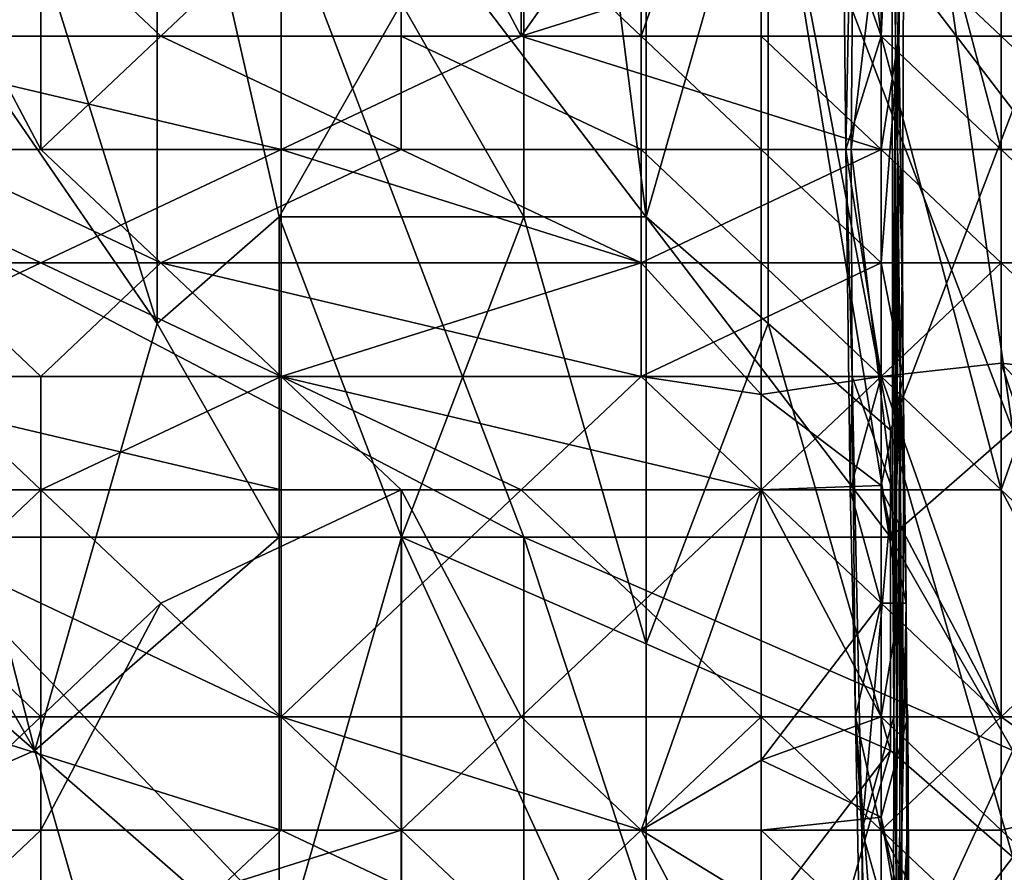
# Model space of a CAD drawing. Extents: x -161 to 11, y -10 to 160.
# Tile 394 of 499: x 0.9523 to 0.9884, y -0.246 to -0.2148. Entities that reach past the tile are written whole.
import ezdxf

# ---------------------------------------------------------------- set-up
doc = ezdxf.new("R2010")
doc.units = 0
doc.header["$MEASUREMENT"] = 0
doc.layers.get('0').update_dxf_attribs({"linetype": 'CONTINUOUS'})

msp = doc.modelspace()

# ---------------------------------------------------------------- linework, layer by layer
for points in [[(0.943955, -0.182995, 0.39275), (0.957368, -0.225963, 0.389607), (0.957368, -0.202526, 0.38997)], [(0.943955, -0.206432, 0.392347), (0.957368, -0.225963, 0.389607), (0.943955, -0.182995, 0.39275)], [(0.96631, -0.214245, 0.38776), (0.970781, -0.222057, 0.386493), (0.970781, -0.186901, 0.386715)], [(0.970781, -0.186901, 0.386715), (0.970781, -0.222057, 0.386493), (0.975252, -0.222057, 0.385211)], [(0.975252, -0.222057, 0.385211), (0.975252, -0.190807, 0.385365), (0.970781, -0.186901, 0.386715)], [(0.975252, -0.190807, 0.385365), (0.975252, -0.222057, 0.385211), (0.979723, -0.206432, 0.383728)], [(0.948426, -0.222057, 0.265119), (0.939484, -0.194713, 0.265103), (0.957368, -0.19862, 0.264936)], [(0.97946, -0.202999, 0.222954), (0.98385, -0.215449, 0.224571), (0.98385, -0.194699, 0.224259)], [(0.984644, -0.198849, 0.225563), (0.98385, -0.194699, 0.224259), (0.98385, -0.215449, 0.224571)], [(0.970781, -0.233776, 0.26489), (0.948426, -0.222057, 0.265119), (0.957368, -0.19862, 0.264936)], [(0.984194, -0.233776, 0.264803), (0.957368, -0.19862, 0.264936), (0.979723, -0.206432, 0.264756)], [(0.984194, -0.233776, 0.264803), (0.970781, -0.233776, 0.26489), (0.957368, -0.19862, 0.264936)], [(0.984194, -0.19862, 0.264764), (0.988665, -0.22987, 0.264843), (0.979723, -0.206432, 0.264756)], [(0.988665, -0.22987, 0.264843), (0.984194, -0.19862, 0.264764), (0.993136, -0.202526, 0.264906)], [(0.961902, -0.198849, 0.215845), (0.961902, -0.215449, 0.215916), (0.944343, -0.215449, 0.215852)], [(0.961902, -0.198849, 0.215845), (0.944343, -0.215449, 0.215852), (0.944343, -0.198849, 0.215787)], [(0.970681, -0.202999, 0.215882), (0.970681, -0.215449, 0.215933), (0.961902, -0.198849, 0.215845)], [(0.961902, -0.215449, 0.215916), (0.961902, -0.198849, 0.215845), (0.970681, -0.215449, 0.215933)], [(0.984644, -0.198849, 0.225563), (0.98385, -0.215449, 0.224571), (0.984498, -0.215449, 0.225563)], [(0.9845, -0.207149, 0.240592), (0.984719, -0.198849, 0.22932), (0.984442, -0.219599, 0.244349)], [(0.984632, -0.223749, 0.22932), (0.984442, -0.219599, 0.244349), (0.984719, -0.198849, 0.22932)], [(0.984719, -0.198849, 0.22932), (0.984644, -0.198849, 0.225563), (0.984498, -0.215449, 0.225563)], [(0.984498, -0.215449, 0.225563), (0.984632, -0.223749, 0.22932), (0.984719, -0.198849, 0.22932)], [(0.957368, -0.202526, 0.38997), (0.961839, -0.222057, 0.388732), (0.96631, -0.214245, 0.38776)], [(0.957368, -0.202526, 0.38997), (0.957368, -0.225963, 0.389607), (0.961839, -0.222057, 0.388732)], [(0.988665, -0.218151, 0.379714), (0.988665, -0.202526, 0.379732), (0.979723, -0.206432, 0.383728)], [(0.975071, -0.215449, 0.223245), (0.975071, -0.202999, 0.223152), (0.966291, -0.207149, 0.223343)], [(0.98385, -0.211299, 0.21592), (0.970681, -0.215449, 0.215933), (0.97946, -0.202999, 0.215802)], [(0.970681, -0.202999, 0.215882), (0.97946, -0.202999, 0.215802), (0.970681, -0.215449, 0.215933)], [(0.97946, -0.202999, 0.222954), (0.975071, -0.202999, 0.223152), (0.975071, -0.215449, 0.223245)], [(0.975071, -0.215449, 0.223245), (0.97946, -0.215449, 0.22304), (0.97946, -0.202999, 0.222954)], [(0.97946, -0.202999, 0.222954), (0.97946, -0.215449, 0.22304), (0.98385, -0.215449, 0.224571)], [(0.98385, -0.202999, 0.268545), (0.982382, -0.202999, 0.266891), (0.98385, -0.215449, 0.26842)], [(0.982382, -0.202999, 0.266891), (0.982558, -0.219599, 0.266891), (0.98385, -0.215449, 0.26842)], [(0.982382, -0.202999, 0.266891), (0.982889, -0.202999, 0.263134), (0.982558, -0.219599, 0.266891)], [(0.982889, -0.202999, 0.263134), (0.982757, -0.219599, 0.263134), (0.982558, -0.219599, 0.266891)], [(0.982889, -0.202999, 0.263134), (0.984255, -0.207149, 0.259377), (0.982757, -0.219599, 0.263134)], [(0.98824, -0.207149, 0.269992), (0.98385, -0.202999, 0.268545), (0.98824, -0.219599, 0.270068)], [(0.98385, -0.202999, 0.268545), (0.98385, -0.215449, 0.26842), (0.98824, -0.219599, 0.270068)], [(0.984372, -0.215449, 0.25562), (0.984255, -0.207149, 0.259377), (0.984389, -0.202999, 0.25562)], [(0.984389, -0.202999, 0.25562), (0.9845, -0.207149, 0.240592), (0.984372, -0.215449, 0.25562)], [(0.939484, -0.218151, 0.392664), (0.952897, -0.241588, 0.390092), (0.943955, -0.206432, 0.392347)], [(0.943955, -0.206432, 0.392347), (0.952897, -0.241588, 0.390092), (0.957368, -0.225963, 0.389607)], [(0.975252, -0.222057, 0.385211), (0.979723, -0.225963, 0.383635), (0.979723, -0.206432, 0.383728)], [(0.988665, -0.22987, 0.264843), (0.984194, -0.233776, 0.264803), (0.979723, -0.206432, 0.264756)], [(0.979723, -0.206432, 0.383728), (0.984194, -0.22987, 0.381875), (0.988665, -0.218151, 0.379714)], [(0.979723, -0.206432, 0.383728), (0.979723, -0.225963, 0.383635), (0.984194, -0.22987, 0.381875)], [(0.957512, -0.215449, 0.22326), (0.966291, -0.207149, 0.223343), (0.953122, -0.211299, 0.223202)], [(0.966291, -0.215449, 0.22333), (0.966291, -0.207149, 0.223343), (0.957512, -0.215449, 0.22326)], [(0.975071, -0.215449, 0.223245), (0.966291, -0.207149, 0.223343), (0.966291, -0.215449, 0.22333)], [(0.984255, -0.207149, 0.259377), (0.984261, -0.23205, 0.259377), (0.982757, -0.219599, 0.263134)], [(0.984372, -0.215449, 0.25562), (0.984261, -0.23205, 0.259377), (0.984255, -0.207149, 0.259377)], [(0.984442, -0.219599, 0.244349), (0.984372, -0.215449, 0.25562), (0.9845, -0.207149, 0.240592)], [(0.992629, -0.219599, 0.26793), (0.992629, -0.207149, 0.267889), (0.98824, -0.207149, 0.269992)], [(0.98824, -0.207149, 0.269992), (0.98824, -0.219599, 0.270068), (0.992629, -0.219599, 0.26793)], [(0.953122, -0.211299, 0.223202), (0.948733, -0.211299, 0.223258), (0.953122, -0.219599, 0.223104)], [(0.948733, -0.211299, 0.223258), (0.948733, -0.219599, 0.223164), (0.953122, -0.219599, 0.223104)], [(0.957512, -0.215449, 0.22326), (0.953122, -0.211299, 0.223202), (0.953122, -0.219599, 0.223104)], [(0.970681, -0.215449, 0.215933), (0.98385, -0.211299, 0.21592), (0.98385, -0.215449, 0.215881)], [(0.98824, -0.215449, 0.216121), (0.98385, -0.211299, 0.21592), (0.98824, -0.211299, 0.216151)], [(0.98385, -0.215449, 0.215881), (0.98385, -0.211299, 0.21592), (0.98824, -0.215449, 0.216121)], [(0.992629, -0.215449, 0.217919), (0.98824, -0.211299, 0.216151), (0.994144, -0.211299, 0.221806)], [(0.98824, -0.215449, 0.216121), (0.98824, -0.211299, 0.216151), (0.992629, -0.215449, 0.217919)], [(0.96631, -0.214245, 0.38776), (0.961839, -0.222057, 0.388732), (0.970781, -0.222057, 0.386493)], [(0.944343, -0.215449, 0.215852), (0.961902, -0.215449, 0.215916), (0.961902, -0.219599, 0.215816)], [(0.961902, -0.219599, 0.215816), (0.944343, -0.219599, 0.215754), (0.944343, -0.215449, 0.215852)], [(0.966291, -0.219599, 0.223207), (0.957512, -0.215449, 0.22326), (0.953122, -0.219599, 0.223104)], [(0.957512, -0.215449, 0.22326), (0.966291, -0.219599, 0.223207), (0.966291, -0.215449, 0.22333)], [(0.970681, -0.215449, 0.215933), (0.98385, -0.219599, 0.215655), (0.961902, -0.219599, 0.215816)], [(0.970681, -0.215449, 0.215933), (0.961902, -0.219599, 0.215816), (0.961902, -0.215449, 0.215916)], [(0.975071, -0.219599, 0.223117), (0.966291, -0.215449, 0.22333), (0.966291, -0.219599, 0.223207)], [(0.975071, -0.219599, 0.223117), (0.975071, -0.215449, 0.223245), (0.966291, -0.215449, 0.22333)], [(0.98385, -0.215449, 0.215881), (0.98385, -0.219599, 0.215655), (0.970681, -0.215449, 0.215933)], [(0.97946, -0.215449, 0.22304), (0.975071, -0.215449, 0.223245), (0.97946, -0.219599, 0.222938)], [(0.975071, -0.219599, 0.223117), (0.97946, -0.219599, 0.222938), (0.975071, -0.215449, 0.223245)], [(0.98385, -0.219599, 0.224514), (0.98385, -0.215449, 0.224571), (0.97946, -0.215449, 0.22304)], [(0.98385, -0.219599, 0.224514), (0.97946, -0.215449, 0.22304), (0.97946, -0.219599, 0.222938)], [(0.98385, -0.215449, 0.26842), (0.982558, -0.219599, 0.266891), (0.98385, -0.227899, 0.2683)], [(0.984498, -0.215449, 0.225563), (0.98385, -0.215449, 0.224571), (0.98385, -0.219599, 0.224514)], [(0.98824, -0.215449, 0.216121), (0.98824, -0.219599, 0.215824), (0.98385, -0.215449, 0.215881)], [(0.98824, -0.219599, 0.215824), (0.98385, -0.219599, 0.215655), (0.98385, -0.215449, 0.215881)], [(0.98385, -0.223749, 0.224234), (0.98465, -0.227899, 0.225563), (0.984498, -0.215449, 0.225563)], [(0.98385, -0.219599, 0.224514), (0.98385, -0.223749, 0.224234), (0.984498, -0.215449, 0.225563)], [(0.98824, -0.23205, 0.270145), (0.98824, -0.219599, 0.270068), (0.98385, -0.215449, 0.26842)], [(0.98385, -0.215449, 0.26842), (0.98385, -0.227899, 0.2683), (0.98824, -0.23205, 0.270145)], [(0.984372, -0.215449, 0.25562), (0.984355, -0.23205, 0.25562), (0.984261, -0.23205, 0.259377)], [(0.984372, -0.215449, 0.25562), (0.984442, -0.219599, 0.244349), (0.984355, -0.23205, 0.25562)], [(0.98465, -0.227899, 0.225563), (0.984632, -0.223749, 0.22932), (0.984498, -0.215449, 0.225563)], [(0.98824, -0.215449, 0.216121), (0.992629, -0.215449, 0.217919), (0.992629, -0.219599, 0.217678)], [(0.98824, -0.219599, 0.215824), (0.98824, -0.215449, 0.216121), (0.992629, -0.219599, 0.217678)], [(0.939484, -0.218151, 0.392664), (0.943955, -0.233776, 0.39164), (0.952897, -0.241588, 0.390092)], [(0.988665, -0.218151, 0.379714), (0.984194, -0.22987, 0.381875), (0.988665, -0.245495, 0.379801)], [(0.953122, -0.223749, 0.215289), (0.944343, -0.223749, 0.215371), (0.944343, -0.219599, 0.215754)], [(0.944343, -0.219599, 0.215754), (0.961902, -0.219599, 0.215816), (0.953122, -0.223749, 0.215289)], [(0.957512, -0.223749, 0.222795), (0.953122, -0.219599, 0.223104), (0.948733, -0.219599, 0.223164)], [(0.957512, -0.223749, 0.222795), (0.948733, -0.219599, 0.223164), (0.948733, -0.223749, 0.222944)], [(0.953122, -0.219599, 0.223104), (0.957512, -0.223749, 0.222795), (0.966291, -0.219599, 0.223207)], [(0.961902, -0.219599, 0.215816), (0.961902, -0.223749, 0.21532), (0.953122, -0.223749, 0.215289)], [(0.957512, -0.223749, 0.222795), (0.975071, -0.223749, 0.222742), (0.966291, -0.219599, 0.223207)], [(0.961902, -0.219599, 0.215816), (0.98385, -0.219599, 0.215655), (0.975071, -0.223749, 0.215246)], [(0.975071, -0.223749, 0.215246), (0.961902, -0.223749, 0.21532), (0.961902, -0.219599, 0.215816)], [(0.966291, -0.219599, 0.223207), (0.975071, -0.223749, 0.222742), (0.975071, -0.219599, 0.223117)], [(0.98385, -0.219599, 0.215655), (0.98385, -0.223749, 0.215074), (0.975071, -0.223749, 0.215246)], [(0.975071, -0.219599, 0.223117), (0.97946, -0.223749, 0.222586), (0.97946, -0.219599, 0.222938)], [(0.97946, -0.223749, 0.222586), (0.975071, -0.219599, 0.223117), (0.975071, -0.223749, 0.222742)], [(0.98385, -0.223749, 0.224234), (0.98385, -0.219599, 0.224514), (0.97946, -0.219599, 0.222938)], [(0.98385, -0.223749, 0.224234), (0.97946, -0.219599, 0.222938), (0.97946, -0.223749, 0.222586)], [(0.982789, -0.227899, 0.263134), (0.982558, -0.219599, 0.266891), (0.982757, -0.219599, 0.263134)], [(0.98385, -0.227899, 0.2683), (0.982558, -0.219599, 0.266891), (0.982714, -0.23205, 0.266891)], [(0.982558, -0.219599, 0.266891), (0.982789, -0.227899, 0.263134), (0.982714, -0.23205, 0.266891)], [(0.984261, -0.23205, 0.259377), (0.982789, -0.227899, 0.263134), (0.982757, -0.219599, 0.263134)], [(0.98824, -0.219599, 0.215824), (0.98824, -0.223749, 0.215197), (0.98385, -0.219599, 0.215655)], [(0.98824, -0.223749, 0.215197), (0.98385, -0.223749, 0.215074), (0.98385, -0.219599, 0.215655)], [(0.984355, -0.23205, 0.25562), (0.984442, -0.219599, 0.244349), (0.98434, -0.23205, 0.251863)], [(0.98434, -0.23205, 0.251863), (0.984442, -0.219599, 0.244349), (0.984474, -0.223749, 0.244349)], [(0.984474, -0.223749, 0.244349), (0.984442, -0.219599, 0.244349), (0.984549, -0.227899, 0.236834)], [(0.984442, -0.219599, 0.244349), (0.984632, -0.223749, 0.22932), (0.984549, -0.227899, 0.236834)], [(0.98824, -0.219599, 0.215824), (0.992629, -0.219599, 0.217678), (0.992629, -0.223749, 0.217094)], [(0.98824, -0.223749, 0.215197), (0.98824, -0.219599, 0.215824), (0.992629, -0.223749, 0.217094)], [(0.98824, -0.23205, 0.270145), (0.992629, -0.219599, 0.26793), (0.98824, -0.219599, 0.270068)], [(0.98824, -0.23205, 0.270145), (0.992629, -0.2362, 0.267985), (0.992629, -0.219599, 0.26793)], [(0.948426, -0.233776, 0.265174), (0.948426, -0.222057, 0.265119), (0.970781, -0.233776, 0.26489)], [(0.961839, -0.222057, 0.388732), (0.957368, -0.225963, 0.389607), (0.961839, -0.233776, 0.388626)], [(0.96631, -0.233776, 0.387576), (0.970781, -0.222057, 0.386493), (0.961839, -0.222057, 0.388732)], [(0.961839, -0.233776, 0.388626), (0.96631, -0.233776, 0.387576), (0.961839, -0.222057, 0.388732)], [(0.970781, -0.222057, 0.386493), (0.96631, -0.233776, 0.387576), (0.975252, -0.237682, 0.385121)], [(0.975252, -0.237682, 0.385121), (0.975252, -0.222057, 0.385211), (0.970781, -0.222057, 0.386493)], [(0.979723, -0.225963, 0.383635), (0.975252, -0.222057, 0.385211), (0.975252, -0.237682, 0.385121)], [(0.953122, -0.223749, 0.215289), (0.961902, -0.227899, 0.214472), (0.944343, -0.227899, 0.214634)], [(0.953122, -0.223749, 0.215289), (0.944343, -0.227899, 0.214634), (0.944343, -0.223749, 0.215371)], [(0.948733, -0.223749, 0.222944), (0.953122, -0.227899, 0.222281), (0.957512, -0.223749, 0.222795)], [(0.948733, -0.223749, 0.222944), (0.948733, -0.227899, 0.222468), (0.953122, -0.227899, 0.222281)], [(0.953122, -0.227899, 0.222281), (0.961902, -0.227899, 0.222181), (0.957512, -0.223749, 0.222795)], [(0.961902, -0.223749, 0.21532), (0.961902, -0.227899, 0.214472), (0.953122, -0.223749, 0.215289)], [(0.975071, -0.227899, 0.222085), (0.975071, -0.223749, 0.222742), (0.957512, -0.223749, 0.222795)], [(0.957512, -0.223749, 0.222795), (0.961902, -0.227899, 0.222181), (0.975071, -0.227899, 0.222085)], [(0.961902, -0.227899, 0.214472), (0.961902, -0.223749, 0.21532), (0.975071, -0.223749, 0.215246)], [(0.975071, -0.223749, 0.215246), (0.975071, -0.227897, 0.214292), (0.961902, -0.227899, 0.214472)], [(0.98385, -0.223749, 0.215074), (0.98385, -0.227899, 0.214145), (0.975071, -0.227897, 0.214292)], [(0.975071, -0.223749, 0.222742), (0.97946, -0.228561, 0.221806), (0.97946, -0.223749, 0.222586)], [(0.97946, -0.228561, 0.221806), (0.975071, -0.223749, 0.222742), (0.975071, -0.227899, 0.222085)], [(0.975071, -0.227897, 0.214292), (0.975071, -0.223749, 0.215246), (0.98385, -0.223749, 0.215074)], [(0.98385, -0.227899, 0.223563), (0.98385, -0.223749, 0.224234), (0.97946, -0.223749, 0.222586)], [(0.98385, -0.227899, 0.223563), (0.97946, -0.223749, 0.222586), (0.97946, -0.228561, 0.221806)], [(0.98385, -0.223749, 0.224234), (0.98385, -0.227899, 0.223563), (0.98465, -0.227899, 0.225563)], [(0.98385, -0.227899, 0.214145), (0.98385, -0.223749, 0.215074), (0.98824, -0.223749, 0.215197)], [(0.98824, -0.223749, 0.215197), (0.98824, -0.227412, 0.214292), (0.98385, -0.227899, 0.214145)], [(0.984474, -0.223749, 0.244349), (0.984413, -0.23205, 0.248106), (0.98434, -0.23205, 0.251863)], [(0.984474, -0.223749, 0.244349), (0.984549, -0.227899, 0.236834), (0.984413, -0.23205, 0.248106)], [(0.984549, -0.227899, 0.236834), (0.984632, -0.223749, 0.22932), (0.984667, -0.23205, 0.233077)], [(0.98465, -0.227899, 0.225563), (0.984667, -0.23205, 0.233077), (0.984632, -0.223749, 0.22932)], [(0.98824, -0.227412, 0.214292), (0.98824, -0.223749, 0.215197), (0.992629, -0.227899, 0.216116)], [(0.98824, -0.223749, 0.215197), (0.992629, -0.223749, 0.217094), (0.992629, -0.227899, 0.216116)], [(0.952897, -0.241588, 0.390092), (0.961839, -0.233776, 0.388626), (0.957368, -0.225963, 0.389607)], [(0.975252, -0.237682, 0.385121), (0.984194, -0.241588, 0.381881), (0.979723, -0.225963, 0.383635)], [(0.984194, -0.241588, 0.381881), (0.984194, -0.22987, 0.381875), (0.979723, -0.225963, 0.383635)], [(0.98824, -0.227412, 0.214292), (0.98824, -0.23205, 0.212976), (0.98385, -0.227899, 0.214145)], [(0.992629, -0.23205, 0.214559), (0.98824, -0.227412, 0.214292), (0.992629, -0.227899, 0.216116)], [(0.992629, -0.24035, 0.211898), (0.98824, -0.23205, 0.212976), (0.98824, -0.227412, 0.214292)], [(0.98824, -0.227412, 0.214292), (0.992629, -0.23205, 0.214559), (0.992629, -0.24035, 0.211898)], [(0.961902, -0.227899, 0.214472), (0.961902, -0.23205, 0.213455), (0.944343, -0.227899, 0.214634)], [(0.944343, -0.23205, 0.21369), (0.944343, -0.227899, 0.214634), (0.961902, -0.23205, 0.213455)], [(0.948733, -0.227899, 0.222468), (0.953122, -0.23205, 0.221419), (0.953122, -0.227899, 0.222281)], [(0.953122, -0.23205, 0.221419), (0.948733, -0.227899, 0.222468), (0.948733, -0.23205, 0.221655)], [(0.966291, -0.23205, 0.221285), (0.961902, -0.227899, 0.222181), (0.953122, -0.23205, 0.221419)], [(0.961902, -0.227899, 0.222181), (0.953122, -0.227899, 0.222281), (0.953122, -0.23205, 0.221419)], [(0.961902, -0.227899, 0.214472), (0.975071, -0.227897, 0.214292), (0.970681, -0.23205, 0.213282)], [(0.961902, -0.227899, 0.222181), (0.97946, -0.23205, 0.220983), (0.975071, -0.227899, 0.222085)], [(0.966291, -0.23205, 0.221285), (0.97946, -0.23205, 0.220983), (0.961902, -0.227899, 0.222181)], [(0.970681, -0.23205, 0.213282), (0.961902, -0.23205, 0.213455), (0.961902, -0.227899, 0.214472)], [(0.975071, -0.227897, 0.214292), (0.97946, -0.23205, 0.213086), (0.970681, -0.23205, 0.213282)], [(0.98385, -0.227899, 0.214145), (0.97946, -0.23205, 0.213086), (0.975071, -0.227897, 0.214292)], [(0.97946, -0.23205, 0.220983), (0.97946, -0.228561, 0.221806), (0.975071, -0.227899, 0.222085)], [(0.98385, -0.231886, 0.221806), (0.98385, -0.227899, 0.223563), (0.97946, -0.228561, 0.221806)], [(0.98385, -0.227899, 0.214145), (0.98385, -0.23205, 0.212969), (0.97946, -0.23205, 0.213086)], [(0.98385, -0.2362, 0.26812), (0.98385, -0.227899, 0.2683), (0.982714, -0.23205, 0.266891)], [(0.982714, -0.23205, 0.266891), (0.982789, -0.227899, 0.263134), (0.982911, -0.24035, 0.266891)], [(0.982911, -0.24035, 0.266891), (0.982789, -0.227899, 0.263134), (0.98314, -0.2445, 0.263134)], [(0.982789, -0.227899, 0.263134), (0.984261, -0.23205, 0.259377), (0.98314, -0.2445, 0.263134)], [(0.98465, -0.227899, 0.225563), (0.98385, -0.231886, 0.221806), (0.984763, -0.2362, 0.225563)], [(0.98465, -0.227899, 0.225563), (0.98385, -0.227899, 0.223563), (0.98385, -0.231886, 0.221806)], [(0.98824, -0.23205, 0.212976), (0.98385, -0.23205, 0.212969), (0.98385, -0.227899, 0.214145)], [(0.98824, -0.24035, 0.270074), (0.98824, -0.23205, 0.270145), (0.98385, -0.227899, 0.2683)], [(0.98385, -0.2362, 0.26812), (0.98824, -0.24035, 0.270074), (0.98385, -0.227899, 0.2683)], [(0.984413, -0.23205, 0.248106), (0.984549, -0.227899, 0.236834), (0.984414, -0.2445, 0.251863)], [(0.984535, -0.2445, 0.244349), (0.984414, -0.2445, 0.251863), (0.984549, -0.227899, 0.236834)], [(0.984549, -0.227899, 0.236834), (0.984604, -0.2445, 0.240592), (0.984535, -0.2445, 0.244349)], [(0.984549, -0.227899, 0.236834), (0.984667, -0.23205, 0.233077), (0.984604, -0.2445, 0.240592)], [(0.984667, -0.23205, 0.233077), (0.98465, -0.227899, 0.225563), (0.984763, -0.2362, 0.225563)], [(0.98385, -0.231886, 0.221806), (0.97946, -0.228561, 0.221806), (0.97946, -0.23205, 0.220983)], [(0.988665, -0.241588, 0.264869), (0.984194, -0.233776, 0.264803), (0.988665, -0.22987, 0.264843)], [(0.984194, -0.22987, 0.381875), (0.984194, -0.241588, 0.381881), (0.988665, -0.245495, 0.379801)], [(0.97946, -0.23205, 0.220983), (0.98385, -0.2362, 0.220907), (0.98385, -0.231886, 0.221806)], [(0.984763, -0.2362, 0.225563), (0.98385, -0.231886, 0.221806), (0.984528, -0.2362, 0.221806)], [(0.98385, -0.231886, 0.221806), (0.98385, -0.2362, 0.220907), (0.984528, -0.2362, 0.221806)], [(0.961902, -0.23205, 0.213455), (0.961902, -0.24035, 0.211048), (0.944343, -0.23205, 0.21369)], [(0.961902, -0.24035, 0.211048), (0.948733, -0.24035, 0.211135), (0.944343, -0.23205, 0.21369)], [(0.948733, -0.23205, 0.221655), (0.948733, -0.2362, 0.220698), (0.953122, -0.23205, 0.221419)], [(0.953122, -0.23205, 0.221419), (0.948733, -0.2362, 0.220698), (0.953122, -0.24035, 0.219127)], [(0.957512, -0.2362, 0.220295), (0.966291, -0.23205, 0.221285), (0.953122, -0.23205, 0.221419)], [(0.953122, -0.23205, 0.221419), (0.953122, -0.24035, 0.219127), (0.957512, -0.2362, 0.220295)], [(0.966291, -0.2445, 0.217881), (0.966291, -0.23205, 0.221285), (0.957512, -0.2362, 0.220295)], [(0.970681, -0.23205, 0.213282), (0.97946, -0.24035, 0.210471), (0.961902, -0.24035, 0.211048)], [(0.961902, -0.24035, 0.211048), (0.961902, -0.23205, 0.213455), (0.970681, -0.23205, 0.213282)], [(0.97946, -0.23205, 0.220983), (0.966291, -0.23205, 0.221285), (0.970681, -0.24035, 0.218897)], [(0.966291, -0.23205, 0.221285), (0.966291, -0.2445, 0.217881), (0.970681, -0.24035, 0.218897)], [(0.97946, -0.23205, 0.213086), (0.97946, -0.24035, 0.210471), (0.970681, -0.23205, 0.213282)], [(0.970681, -0.24035, 0.218897), (0.975071, -0.2445, 0.217533), (0.97946, -0.23205, 0.220983)], [(0.97946, -0.23205, 0.220983), (0.975071, -0.2445, 0.217533), (0.97946, -0.241936, 0.218049)], [(0.97946, -0.23205, 0.220983), (0.97946, -0.241936, 0.218049), (0.98385, -0.2362, 0.220907)], [(0.98385, -0.23205, 0.212969), (0.98385, -0.24035, 0.21031), (0.97946, -0.23205, 0.213086)], [(0.98385, -0.24035, 0.21031), (0.97946, -0.24035, 0.210471), (0.97946, -0.23205, 0.213086)], [(0.98385, -0.2362, 0.26812), (0.982714, -0.23205, 0.266891), (0.982911, -0.24035, 0.266891)], [(0.98314, -0.2445, 0.263134), (0.984261, -0.23205, 0.259377), (0.984317, -0.24035, 0.259377)], [(0.98824, -0.24035, 0.210294), (0.98385, -0.23205, 0.212969), (0.98824, -0.23205, 0.212976)], [(0.98824, -0.24035, 0.210294), (0.98385, -0.24035, 0.21031), (0.98385, -0.23205, 0.212969)], [(0.984317, -0.24035, 0.259377), (0.984261, -0.23205, 0.259377), (0.984355, -0.23205, 0.25562)], [(0.98434, -0.23205, 0.251863), (0.984317, -0.24035, 0.259377), (0.984355, -0.23205, 0.25562)], [(0.98434, -0.23205, 0.251863), (0.984413, -0.23205, 0.248106), (0.984317, -0.24035, 0.259377)], [(0.984414, -0.2445, 0.251863), (0.984317, -0.24035, 0.259377), (0.984413, -0.23205, 0.248106)], [(0.984667, -0.23205, 0.233077), (0.984763, -0.2362, 0.225563), (0.984604, -0.2445, 0.240592)], [(0.992629, -0.2362, 0.267985), (0.98824, -0.23205, 0.270145), (0.98824, -0.24035, 0.270074)], [(0.992629, -0.24035, 0.211898), (0.98824, -0.24035, 0.210294), (0.98824, -0.23205, 0.212976)], [(0.943955, -0.245495, 0.391238), (0.952897, -0.241588, 0.390092), (0.943955, -0.233776, 0.39164)], [(0.948426, -0.233776, 0.265174), (0.970781, -0.233776, 0.26489), (0.970781, -0.257213, 0.264927)], [(0.970781, -0.257213, 0.264927), (0.948426, -0.253307, 0.265233), (0.948426, -0.233776, 0.265174)], [(0.961839, -0.233776, 0.388626), (0.952897, -0.241588, 0.390092), (0.961839, -0.249401, 0.388352)], [(0.96631, -0.233776, 0.387576), (0.961839, -0.233776, 0.388626), (0.961839, -0.249401, 0.388352)], [(0.961839, -0.249401, 0.388352), (0.96631, -0.257213, 0.387221), (0.96631, -0.233776, 0.387576)], [(0.975252, -0.237682, 0.385121), (0.96631, -0.233776, 0.387576), (0.975252, -0.253307, 0.385012)], [(0.96631, -0.233776, 0.387576), (0.96631, -0.257213, 0.387221), (0.975252, -0.253307, 0.385012)], [(0.984194, -0.233776, 0.264803), (0.988665, -0.241588, 0.264869), (0.970781, -0.233776, 0.26489)], [(0.979723, -0.26112, 0.264877), (0.970781, -0.233776, 0.26489), (0.988665, -0.241588, 0.264869)], [(0.979723, -0.26112, 0.264877), (0.970781, -0.257213, 0.264927), (0.970781, -0.233776, 0.26489)], [(0.953122, -0.24035, 0.219127), (0.948733, -0.2362, 0.220698), (0.948733, -0.24035, 0.219627)], [(0.957512, -0.2362, 0.220295), (0.953122, -0.24035, 0.219127), (0.953122, -0.2445, 0.217904)], [(0.957512, -0.2362, 0.220295), (0.953122, -0.2445, 0.217904), (0.966291, -0.2445, 0.217881)], [(0.97946, -0.241936, 0.218049), (0.98385, -0.24035, 0.219832), (0.98385, -0.2362, 0.220907)], [(0.98385, -0.2445, 0.267876), (0.98385, -0.2362, 0.26812), (0.982911, -0.24035, 0.266891)], [(0.984528, -0.2362, 0.221806), (0.98385, -0.24035, 0.219832), (0.984826, -0.24035, 0.221806)], [(0.984528, -0.2362, 0.221806), (0.98385, -0.2362, 0.220907), (0.98385, -0.24035, 0.219832)], [(0.98824, -0.24035, 0.270074), (0.98385, -0.2362, 0.26812), (0.98385, -0.2445, 0.267876)], [(0.984763, -0.2362, 0.225563), (0.984528, -0.2362, 0.221806), (0.984773, -0.24035, 0.225563)], [(0.984773, -0.24035, 0.225563), (0.984528, -0.2362, 0.221806), (0.984826, -0.24035, 0.221806)], [(0.984808, -0.2445, 0.22932), (0.984604, -0.2445, 0.240592), (0.984763, -0.2362, 0.225563)], [(0.984808, -0.2445, 0.22932), (0.984763, -0.2362, 0.225563), (0.984773, -0.24035, 0.225563)], [(0.98824, -0.2528, 0.27003), (0.992629, -0.2362, 0.267985), (0.98824, -0.24035, 0.270074)], [(0.98824, -0.2528, 0.27003), (0.992629, -0.2528, 0.268005), (0.992629, -0.2362, 0.267985)], [(0.984194, -0.241588, 0.381881), (0.975252, -0.237682, 0.385121), (0.975252, -0.253307, 0.385012)], [(0.948733, -0.24035, 0.211135), (0.961902, -0.2445, 0.209904), (0.944343, -0.2445, 0.210093)], [(0.948733, -0.24035, 0.211135), (0.961902, -0.24035, 0.211048), (0.961902, -0.2445, 0.209904)], [(0.948733, -0.24035, 0.219627), (0.948733, -0.2445, 0.218209), (0.953122, -0.24035, 0.219127)], [(0.953122, -0.2445, 0.217904), (0.953122, -0.24035, 0.219127), (0.948733, -0.2445, 0.218209)], [(0.97946, -0.24035, 0.210471), (0.975071, -0.2445, 0.209469), (0.961902, -0.24035, 0.211048)], [(0.975071, -0.2445, 0.209469), (0.961902, -0.2445, 0.209904), (0.961902, -0.24035, 0.211048)], [(0.975071, -0.2445, 0.217533), (0.970681, -0.24035, 0.218897), (0.966291, -0.2445, 0.217881)], [(0.97946, -0.24035, 0.210471), (0.98385, -0.2445, 0.209023), (0.975071, -0.2445, 0.209469)], [(0.98385, -0.244023, 0.218049), (0.98385, -0.24035, 0.219832), (0.97946, -0.241936, 0.218049)], [(0.98385, -0.2445, 0.209023), (0.97946, -0.24035, 0.210471), (0.98385, -0.24035, 0.21031)], [(0.982911, -0.24035, 0.266891), (0.983216, -0.25695, 0.266891), (0.98385, -0.2528, 0.2677)], [(0.982911, -0.24035, 0.266891), (0.98314, -0.2445, 0.263134), (0.983216, -0.25695, 0.266891)], [(0.98385, -0.2445, 0.267876), (0.982911, -0.24035, 0.266891), (0.98385, -0.2528, 0.2677)], [(0.984302, -0.24865, 0.259377), (0.98314, -0.2445, 0.263134), (0.984317, -0.24035, 0.259377)], [(0.984857, -0.24865, 0.221806), (0.984826, -0.24035, 0.221806), (0.98385, -0.244023, 0.218049)], [(0.98385, -0.244023, 0.218049), (0.984826, -0.24035, 0.221806), (0.98385, -0.24035, 0.219832)], [(0.98824, -0.2445, 0.208869), (0.98385, -0.24035, 0.21031), (0.98824, -0.24035, 0.210294)], [(0.98824, -0.2445, 0.208869), (0.98385, -0.2445, 0.209023), (0.98385, -0.24035, 0.21031)], [(0.98824, -0.2528, 0.27003), (0.98824, -0.24035, 0.270074), (0.98385, -0.2445, 0.267876)], [(0.984317, -0.24035, 0.259377), (0.98443, -0.24865, 0.25562), (0.984302, -0.24865, 0.259377)], [(0.984414, -0.2445, 0.251863), (0.98443, -0.24865, 0.25562), (0.984317, -0.24035, 0.259377)], [(0.984808, -0.2445, 0.22932), (0.984773, -0.24035, 0.225563), (0.9848, -0.2528, 0.22932)], [(0.984773, -0.24035, 0.225563), (0.984826, -0.24035, 0.221806), (0.9848, -0.2528, 0.22932)], [(0.984857, -0.24865, 0.221806), (0.9848, -0.2528, 0.22932), (0.984826, -0.24035, 0.221806)], [(0.98824, -0.24035, 0.210294), (0.992629, -0.24035, 0.211898), (0.992629, -0.243493, 0.210535)], [(0.98824, -0.2445, 0.208869), (0.98824, -0.24035, 0.210294), (0.992629, -0.243493, 0.210535)], [(0.957368, -0.257213, 0.388968), (0.952897, -0.241588, 0.390092), (0.943955, -0.245495, 0.391238)], [(0.961839, -0.249401, 0.388352), (0.952897, -0.241588, 0.390092), (0.957368, -0.257213, 0.388968)], [(0.975252, -0.253307, 0.385012), (0.979723, -0.257213, 0.38357), (0.984194, -0.241588, 0.381881)], [(0.979723, -0.257213, 0.38357), (0.988665, -0.245495, 0.379801), (0.984194, -0.241588, 0.381881)], [(0.988665, -0.241588, 0.264869), (0.988665, -0.265026, 0.264905), (0.979723, -0.26112, 0.264877)], [(0.975071, -0.2445, 0.217533), (0.97946, -0.2445, 0.217294), (0.97946, -0.241936, 0.218049)], [(0.98385, -0.244023, 0.218049), (0.97946, -0.241936, 0.218049), (0.97946, -0.2445, 0.217294)], [(0.98824, -0.2445, 0.208869), (0.992629, -0.243493, 0.210535), (0.992629, -0.24865, 0.208553)], [(0.97946, -0.2445, 0.217294), (0.98385, -0.24865, 0.216959), (0.98385, -0.244023, 0.218049)], [(0.984636, -0.24865, 0.218049), (0.984857, -0.24865, 0.221806), (0.98385, -0.244023, 0.218049)], [(0.98385, -0.244023, 0.218049), (0.98385, -0.24865, 0.216959), (0.984636, -0.24865, 0.218049)], [(0.961902, -0.2445, 0.209904), (0.957512, -0.24865, 0.208375), (0.944343, -0.2445, 0.210093)], [(0.957512, -0.24865, 0.208375), (0.944343, -0.24865, 0.208412), (0.944343, -0.2445, 0.210093)], [(0.948733, -0.2445, 0.218209), (0.948733, -0.24865, 0.216896), (0.953122, -0.2445, 0.217904)], [(0.953122, -0.24865, 0.216446), (0.953122, -0.2445, 0.217904), (0.948733, -0.24865, 0.216896)], [(0.953122, -0.24865, 0.216446), (0.966291, -0.24865, 0.216486), (0.966291, -0.2445, 0.217881)], [(0.966291, -0.2445, 0.217881), (0.953122, -0.2445, 0.217904), (0.953122, -0.24865, 0.216446)], [(0.970681, -0.24865, 0.208038), (0.957512, -0.24865, 0.208375), (0.961902, -0.2445, 0.209904)], [(0.961902, -0.2445, 0.209904), (0.975071, -0.2445, 0.209469), (0.970681, -0.24865, 0.208038)], [(0.975071, -0.2445, 0.217533), (0.966291, -0.2445, 0.217881), (0.970681, -0.24865, 0.21636)], [(0.966291, -0.2445, 0.217881), (0.966291, -0.24865, 0.216486), (0.970681, -0.24865, 0.21636)], [(0.970681, -0.24865, 0.21636), (0.97946, -0.2528, 0.214128), (0.975071, -0.2445, 0.217533)], [(0.975071, -0.2445, 0.209469), (0.98385, -0.249884, 0.206778), (0.970681, -0.24865, 0.208038)], [(0.975071, -0.2445, 0.217533), (0.97946, -0.2528, 0.214128), (0.97946, -0.2445, 0.217294)], [(0.98385, -0.2445, 0.209023), (0.98385, -0.249884, 0.206778), (0.975071, -0.2445, 0.209469)], [(0.97946, -0.2445, 0.217294), (0.97946, -0.2528, 0.214128), (0.98385, -0.24865, 0.216959)], [(0.983389, -0.25695, 0.263134), (0.983216, -0.25695, 0.266891), (0.98314, -0.2445, 0.263134)], [(0.983389, -0.25695, 0.263134), (0.98314, -0.2445, 0.263134), (0.984302, -0.24865, 0.259377)], [(0.98824, -0.24865, 0.207164), (0.98385, -0.249884, 0.206778), (0.98385, -0.2445, 0.209023)], [(0.98385, -0.2528, 0.2677), (0.98824, -0.2528, 0.27003), (0.98385, -0.2445, 0.267876)], [(0.98824, -0.2445, 0.208869), (0.98824, -0.24865, 0.207164), (0.98385, -0.2445, 0.209023)], [(0.98443, -0.24865, 0.25562), (0.984414, -0.2445, 0.251863), (0.984535, -0.2445, 0.244349)], [(0.98443, -0.24865, 0.25562), (0.984535, -0.2445, 0.244349), (0.984439, -0.25695, 0.248106)], [(0.984535, -0.2445, 0.244349), (0.984599, -0.24865, 0.240592), (0.984439, -0.25695, 0.248106)], [(0.984599, -0.24865, 0.240592), (0.984535, -0.2445, 0.244349), (0.984604, -0.2445, 0.240592)], [(0.984604, -0.2445, 0.240592), (0.984808, -0.2445, 0.22932), (0.984599, -0.24865, 0.240592)], [(0.9848, -0.2528, 0.22932), (0.984599, -0.24865, 0.240592), (0.984808, -0.2445, 0.22932)], [(0.992629, -0.24865, 0.208553), (0.98824, -0.24865, 0.207164), (0.98824, -0.2445, 0.208869)], [(0.957368, -0.257213, 0.388968), (0.943955, -0.245495, 0.391238), (0.943955, -0.253307, 0.390858)], [(0.979723, -0.257213, 0.38357), (0.988665, -0.26112, 0.379891), (0.988665, -0.245495, 0.379801)]]:
    msp.add_3dface(points)

doc.saveas('drawing.dxf')
